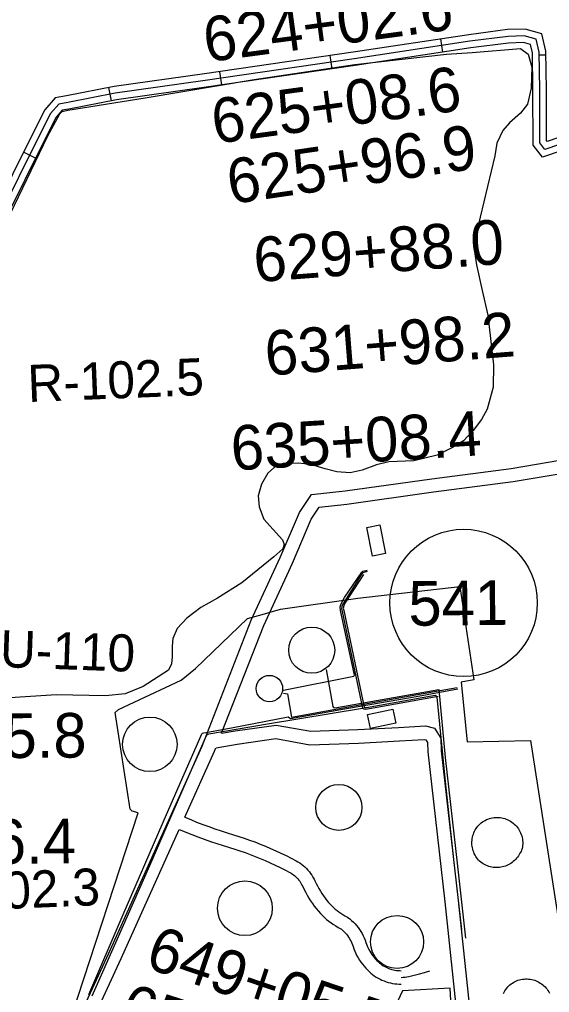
# Model space of a CAD drawing. Extents: x 3625074 to 3663148, y 511451 to 537151.
# Drawn here: x 3655982 to 3657168, y 520518 to 522698 of the extents above; entities that cross this region are included whole.
import ezdxf

# ---------------------------------------------------------------- set-up
doc = ezdxf.new("R2010")
doc.units = 0
for name, color, linetype in [('V-BLDG-OTLN', 7, 'Continuous'), ('V-DOMW-TANK', 7, 'Continuous'), ('V-RIVR-RANG-IDEN', 7, 'Continuous'), ('V-ROAD-CNTR', 7, 'Continuous'), ('V-ROAD-IDEN', 7, 'Continuous'), ('V-SITE-OTLN', 7, 'Continuous'), ('V-SITE-VEGE', 7, 'Continuous'), ('V-SURV-IDEN', 7, 'Continuous'), ('V-UTIL-LINE', 7, 'Continuous')]:
    doc.layers.add(name, color=color, linetype=linetype)

msp = doc.modelspace()

# ---------------------------------------------------------------- linework, layer by layer
at = {"layer": 'V-BLDG-OTLN'}
for points in [[(3656772.2, 521495.9), (3656759.4, 521559.8), (3656788.1, 521565.5), (3656800.9, 521501.7)], [(3656760.5, 521141), (3656817.2, 521152.9), (3656823.8, 521121.2), (3656767.1, 521109.3)]]:
    msp.add_lwpolyline(points, close=True, dxfattribs=at)
at = {"layer": 'V-DOMW-TANK'}
for points in [[(3657107.7, 520847.7), (3657107.3, 520844.1), (3657106.6, 520840.6), (3657105.7, 520837.1), (3657104.7, 520833.7), (3657101.6, 520830.2), (3657100, 520827.2), (3657098.3, 520824.3), (3657096.3, 520821.4), (3657094.2, 520818.7), (3657092, 520816.2), (3657089.5, 520813.7), (3657087, 520811.5), (3657084.3, 520809.3), (3657081.5, 520807.4), (3657078.6, 520805.6), (3657075.6, 520804), (3657072.5, 520802.5), (3657069.3, 520801.3), (3657066, 520800.2), (3657062.7, 520799.4), (3657059.4, 520798.7), (3657056, 520798.2), (3657052.5, 520798), (3657049.1, 520797.9), (3657045.7, 520798), (3657042.3, 520798.4), (3657038.9, 520798.9), (3657035.6, 520799.7), (3657032.3, 520800.6), (3657029.1, 520801.7), (3657025.9, 520803.1), (3657022.8, 520804.6), (3657019.8, 520806.2), (3657017, 520808.1), (3657014.2, 520810.1), (3657011.6, 520812.3), (3657009.2, 520814.8), (3657007, 520817.4), (3657004.9, 520820.2), (3657003, 520823.1), (3657001.3, 520826.1), (3656999.7, 520829.2), (3656998.4, 520832.3), (3656997.2, 520835.6), (3656996.2, 520838.9), (3656995.5, 520842.2), (3656994.9, 520845.6), (3656994.5, 520849.1), (3656994.4, 520852.5), (3656994.4, 520856), (3656994.7, 520859.4), (3656995.1, 520862.8), (3656995.8, 520866.2), (3656996.6, 520869.6), (3656997.7, 520872.8), (3656998.9, 520876.1), (3657000.3, 520879.2), (3657001.9, 520882.2), (3657003.7, 520885.2), (3657005.7, 520888), (3657007.8, 520890.7), (3657010.1, 520893.3), (3657012.6, 520895.8), (3657015.1, 520898), (3657017.9, 520900.2), (3657020.8, 520902.1), (3657023.9, 520903.8), (3657027, 520905.3), (3657030.3, 520906.6), (3657033.6, 520907.8), (3657037, 520908.7), (3657040.4, 520909.4), (3657043.9, 520909.9), (3657047.4, 520910.2), (3657050.9, 520910.3), (3657054.4, 520910.2), (3657057.8, 520909.8), (3657061.3, 520909.3), (3657064.7, 520908.5), (3657068.1, 520907.6), (3657071.4, 520906.4), (3657074.6, 520905), (3657077.8, 520903.5), (3657080.8, 520901.7), (3657083.7, 520899.8), (3657086.5, 520897.7), (3657089.2, 520895.4), (3657091.7, 520893), (3657094.1, 520890.4), (3657096.3, 520887.7), (3657098.4, 520884.9), (3657100.3, 520881.9), (3657102, 520878.8), (3657103.5, 520875.7), (3657104.8, 520872.4), (3657105.9, 520869.1), (3657106.7, 520865.6), (3657107.3, 520862.1)], [(3657107.3, 520862.1), (3657107.8, 520858.5), (3657108, 520854.9), (3657108, 520851.3), (3657107.7, 520847.7)], [(3657064.9, 520515.7), (3657066.5, 520518.9), (3657068.2, 520521.9), (3657070.1, 520524.9), (3657072.2, 520527.8), (3657074.5, 520530.5), (3657076.9, 520533.1), (3657079.5, 520535.3), (3657082.2, 520537.5), (3657085.1, 520539.4), (3657088.1, 520541.2), (3657091.1, 520542.8), (3657094.3, 520544.2), (3657097.5, 520545.4), (3657100.8, 520546.5), (3657104.2, 520547.3), (3657107.6, 520547.9), (3657111, 520548.3), (3657114.5, 520548.5), (3657118, 520548.5), (3657121.4, 520548.3), (3657124.9, 520547.9), (3657128.3, 520547.3), (3657131.6, 520546.5), (3657134.9, 520545.4), (3657138.2, 520544.2), (3657141.3, 520542.8), (3657144.4, 520541.2), (3657147.4, 520539.4), (3657150.2, 520537.5), (3657153, 520535.3), (3657155.6, 520533.1), (3657158, 520530.6), (3657160.3, 520528), (3657162.5, 520525.3), (3657164.5, 520522.5), (3657166.3, 520519.5), (3657167.9, 520516.5)]]:
    msp.add_lwpolyline(points, dxfattribs=at)
for centre, radius in [((3656635.8, 521285), 51.6), ((3656541.1, 521199), 29.5), ((3656273.4, 521074), 61.1), ((3656696.5, 520932.7), 51.5), ((3656486.1, 520706.9), 61.3), ((3656826.7, 520631.3), 59.4)]:
    msp.add_circle(centre, radius, dxfattribs=at)
at = {"layer": 'V-ROAD-CNTR'}
for p, q in [((3656929, 522624.6), (3656924.5, 522654.2)), ((3656681.7, 522587.5), (3656677.4, 522617.1)), ((3657143.9, 522618.3), (3657160.2, 522618.5)), ((3656434.4, 522551.1), (3656430, 522580.8)), ((3656187.7, 522515.9), (3656181.8, 522545.3)), ((3656017.5, 522387), (3655990.7, 522400.4))]:
    msp.add_line(p, q, dxfattribs=at)
for points in [[(3657236.6, 522441.7), (3657186.9, 522432.4), (3657162.8, 522424.3), (3657161.2, 522426.4), (3657161.1, 522540.4), (3657160.1, 522626.8), (3657150.6, 522665.6), (3657113.6, 522676.3), (3657074.1, 522675), (3656987.4, 522663.7), (3656728.7, 522624.7), (3656395.4, 522575.7), (3656193.4, 522547.6), (3656086.9, 522526.4), (3656061.5, 522522.1), (3656038.5, 522495.4), (3656006.4, 522432), (3655685.8, 521786.5), (3655378.7, 521166.3)], [(3657239.4, 522427), (3657190.7, 522417.8), (3657157.5, 522406.8), (3657146.2, 522421.3), (3657146.1, 522540.3), (3657145.2, 522624.9), (3657138.1, 522653.6), (3657111.7, 522661.2), (3657075.4, 522660), (3656989.5, 522648.9), (3656730.9, 522609.9), (3656397.5, 522560.8), (3656195.9, 522532.8), (3656089.6, 522511.7), (3656069.4, 522508.3), (3656051.1, 522487), (3656019.8, 522425.3), (3655699.2, 521779.9), (3655392.1, 521159.7)], [(3657242.2, 522412.2), (3657194.5, 522403.2), (3657152.1, 522389.2), (3657131.2, 522416.1), (3657131.1, 522540.2), (3657130.2, 522623), (3657125.6, 522641.6), (3657109.8, 522646.2), (3657076.6, 522645), (3656991.6, 522634), (3656733.1, 522595), (3656399.6, 522546), (3656198.4, 522518), (3656092.4, 522496.9), (3656077.2, 522494.4), (3656063.6, 522478.6), (3656033.2, 522418.6), (3655712.7, 521773.2), (3655405.6, 521153)], [(3656094.4, 520417.5), (3656181.9, 520606.5), (3656390.4, 521070), (3656500.5, 521352.4), (3656565.1, 521492.3), (3656608.2, 521593.2), (3656635.5, 521634), (3656710.6, 521641.7), (3656904.3, 521669.1), (3657082.2, 521692.2), (3657191.4, 521710.3), (3657283.5, 521714.3)], [(3656433.9, 521098.9), (3656528.2, 521340.6), (3656592.5, 521480.1), (3656634.7, 521578.8), (3656652.6, 521605.6), (3656714.2, 521611.9), (3656908.4, 521639.4), (3657086.6, 521662.5), (3657194.5, 521680.4), (3657284.9, 521684.3)], [(3656433.9, 521098.9), (3656464.1, 521104.2), (3656555.9, 521117.3), (3656633.5, 521103.2), (3656738.8, 521107), (3656830.3, 521111.7), (3656890.7, 521115.4), (3656910.4, 521110.1), (3656924.6, 521087.5), (3656925.9, 521059.2), (3656963.3, 520724.5), (3657010.8, 520279.7), (3657030.1, 520119.3), (3657045.3, 520056.5)], [(3656421.6, 521066.3), (3656468.8, 521074.6), (3656555.3, 521086.9), (3656631.3, 521073.1), (3656740.2, 521077), (3656832, 521081.7), (3656887.6, 521085.2), (3656891.2, 521084.2), (3656895, 521078.2), (3656896, 521056.9), (3656933.5, 520721.2), (3656981, 520276.3), (3657000.6, 520114), (3657011.3, 520069.4)], [(3656351.7, 520910.8), (3656418.1, 521058.4), (3656421.2, 521066.5)], [(3656351.7, 520910.8), (3656364.8, 520905.4), (3656378.2, 520900), (3656391.7, 520894.7), (3656405.3, 520889.7), (3656419, 520884.9), (3656432.7, 520880.3), (3656446.5, 520875.8), (3656460.6, 520871.6), (3656472.6, 520867.8), (3656484.6, 520863.8), (3656496.6, 520859.7), (3656508.5, 520855.3), (3656520.3, 520850.7), (3656532.1, 520845.9), (3656543.7, 520841), (3656555.3, 520835.8), (3656566.8, 520830.5), (3656578.2, 520825), (3656589.5, 520819.2), (3656600.8, 520813.3), (3656604.9, 520811.1), (3656609, 520808.5), (3656613, 520805.7), (3656616.9, 520802.6), (3656620.5, 520799.4), (3656624.1, 520796), (3656627.4, 520792.4), (3656630.5, 520788.6), (3656633.4, 520784.7), (3656636.1, 520780.6), (3656638.6, 520776.4), (3656640.9, 520772), (3656642.6, 520768.2), (3656645.5, 520762.5), (3656648.6, 520756.8), (3656651.8, 520751.1), (3656655.1, 520745.5), (3656658.6, 520740.1), (3656662.2, 520734.7), (3656665.9, 520729.4), (3656669.7, 520724.2), (3656673.5, 520719.5), (3656676.8, 520715.8), (3656680.5, 520712.1), (3656684.3, 520708.5), (3656688.3, 520705.1), (3656692.4, 520701.8), (3656696.6, 520698.6), (3656701, 520695.7), (3656705.4, 520692.8), (3656710, 520690.2), (3656716, 520687), (3656721, 520683.1), (3656725.1, 520679.6), (3656729, 520675.9), (3656732.8, 520672), (3656736.3, 520668), (3656739.7, 520663.7), (3656742.8, 520659.3), (3656745.8, 520654.8), (3656748.5, 520650.1), (3656751, 520645.3), (3656753.2, 520640.4), (3656755.2, 520635.3), (3656757, 520630.2), (3656758.1, 520626.2), (3656759.6, 520622.6), (3656761.5, 520618.6), (3656763.5, 520614.7), (3656765.7, 520610.8), (3656768, 520607.1), (3656770.5, 520603.4), (3656773.1, 520599.8), (3656775.9, 520596.4), (3656778.8, 520593.1), (3656781.8, 520589.9), (3656785, 520586.8), (3656787.6, 520584.4), (3656790.3, 520582.2), (3656793.1, 520580.1), (3656796, 520578.2), (3656799.1, 520576.4), (3656802.1, 520574.7), (3656805.3, 520573.2), (3656808.5, 520571.9), (3656811.8, 520570.7), (3656815.2, 520569.7), (3656818.6, 520568.8), (3656822, 520568.1), (3656825.4, 520567.6), (3656828.9, 520567.3), (3656832.4, 520567.1), (3656836.3, 520567)], [(3656121.6, 520404.9), (3656209.1, 520594), (3656339.3, 520883.3)], [(3656339.3, 520883.3), (3656367.2, 520872), (3656381.1, 520866.7), (3656395.1, 520861.5), (3656409.2, 520856.5), (3656423.4, 520851.8), (3656437.6, 520847.2), (3656451.7, 520842.9), (3656463.4, 520839.3), (3656475, 520835.4), (3656486.5, 520831.4), (3656497.9, 520827.2), (3656509.3, 520822.8), (3656520.6, 520818.2), (3656531.8, 520813.5), (3656542.9, 520808.5), (3656554, 520803.4), (3656564.9, 520798.1), (3656575.8, 520792.6), (3656586.5, 520786.9), (3656589.6, 520785.2), (3656592.4, 520783.5), (3656595.1, 520781.6), (3656597.7, 520779.5), (3656600.2, 520777.4), (3656602.6, 520775.1), (3656604.8, 520772.6), (3656606.9, 520770.1), (3656608.9, 520767.4), (3656610.7, 520764.7), (3656612.4, 520761.8), (3656613.9, 520758.9), (3656615.6, 520755.3), (3656618.9, 520748.7), (3656622.3, 520742.3), (3656625.8, 520736), (3656629.5, 520729.8), (3656633.4, 520723.7), (3656637.4, 520717.7), (3656641.6, 520711.8), (3656645.9, 520706), (3656650.6, 520700), (3656655.1, 520695.1), (3656659.6, 520690.6), (3656664.3, 520686.2), (3656669.1, 520682), (3656674, 520678), (3656679.2, 520674.2), (3656684.4, 520670.6), (3656689.8, 520667.2), (3656695.3, 520664), (3656699.6, 520661.7), (3656702.1, 520659.8), (3656705.1, 520657.3), (3656707.9, 520654.6), (3656710.7, 520651.7), (3656713.3, 520648.8), (3656715.7, 520645.7), (3656718, 520642.4), (3656720.2, 520639.1), (3656722.2, 520635.7), (3656724, 520632.2), (3656725.6, 520628.6), (3656727.1, 520624.9), (3656728.3, 520621.2), (3656729.8, 520616.2), (3656732.1, 520610.5), (3656734.5, 520605.4), (3656737.1, 520600.4), (3656739.8, 520595.5), (3656742.8, 520590.7), (3656746, 520586.1), (3656749.3, 520581.5), (3656752.9, 520577.1), (3656756.6, 520572.9), (3656760.4, 520568.8), (3656764.5, 520564.9), (3656768.1, 520561.6), (3656771.9, 520558.5), (3656775.9, 520555.5), (3656780, 520552.8), (3656784.3, 520550.3), (3656788.7, 520547.9), (3656793.1, 520545.8), (3656797.7, 520543.9), (3656802.4, 520542.2), (3656807.1, 520540.8), (3656811.9, 520539.6), (3656816.7, 520538.6), (3656821.6, 520537.8), (3656826.5, 520537.3), (3656831.5, 520537.1), (3656836.1, 520537)], [(3656836.2, 520552), (3656840.4, 520552.2), (3656844.6, 520552.6), (3656848.8, 520553.2), (3656852.9, 520554), (3656864.8, 520556.7), (3656876.7, 520559.6), (3656888.5, 520562.9), (3656900.2, 520566.4)]]:
    msp.add_lwpolyline(points, dxfattribs=at)
at = {"layer": 'V-ROAD-IDEN'}
msp.add_circle((3656975.8, 521390.8), 165, dxfattribs=at)
msp.add_circle((3656975.8, 521390.8), 165, dxfattribs=at)
at = {"layer": 'V-SITE-OTLN'}
for points in [[(3656099.1, 520466.7), (3656247.6, 520920.3), (3656233.8, 520924.7), (3656231, 520927.6), (3656229.7, 520929), (3656195.9, 521145.2), (3656203, 521152), (3656343.3, 521217.7), (3656375.7, 521243.6), (3656491.8, 521355.6), (3656524.5, 521364.8), (3656565.9, 521376.5), (3656738.8, 521401.3), (3656967.4, 521427.8), (3656998.5, 521218.6), (3656970.5, 521213.6), (3656983.5, 521079.8), (3657125.4, 521082.9), (3657215.4, 520506.8)], [(3656961.6, 520235.8), (3656945.9, 520528.2), (3656838.7, 520521.8), (3656711.4, 520247.2)]]:
    msp.add_lwpolyline(points, dxfattribs=at)
at = {"layer": 'V-SITE-VEGE'}
msp.add_lwpolyline([(3655951.6, 522243.3), (3656044.9, 522437.1), (3656072, 522486.5), (3656077.3, 522491.4), (3656089.7, 522494.6), (3656262.7, 522522.4), (3656506.9, 522563.6), (3656732.2, 522597.2), (3656937.4, 522620.3), (3656994.6, 522623.8), (3657102.9, 522632.5), (3657120.5, 522619.8), (3657128.8, 522591.3), (3657127.3, 522543.6), (3657119.1, 522508.2), (3657103.4, 522487.7), (3657078.2, 522466.3), (3657063.6, 522449.3), (3657050.5, 522420.4), (3657045.6, 522392.3), (3657013.2, 522255.2), (3656998.3, 522192.3), (3657004.5, 522148.3), (3657017.6, 522090.7), (3657030, 522035.5), (3657042.9, 521924.3), (3657042.1, 521874.2), (3657028.2, 521825), (3657016.1, 521801.5), (3656997.5, 521776.7), (3656975.3, 521754.2), (3656950.6, 521738.8), (3656916.3, 521722.1), (3656864.1, 521709.1), (3656808.7, 521706.8), (3656780.8, 521700.3), (3656748.8, 521688.4), (3656722.1, 521682.5), (3656692.3, 521684.3), (3656665.9, 521690.9), (3656633.5, 521701), (3656605.4, 521704), (3656571.5, 521703.4), (3656556.7, 521698.9), (3656537.3, 521681.2), (3656523.5, 521656.5), (3656515.7, 521630.7), (3656517.9, 521606.3), (3656528.6, 521578.5), (3656570.7, 521532.2), (3656573.9, 521521.6), (3656571.1, 521512), (3656550.6, 521493.7), (3656479.6, 521435.7), (3656424.8, 521401.8), (3656387.6, 521380.8), (3656356.5, 521356.9), (3656334.3, 521333.2), (3656325.2, 521311), (3656323.1, 521294.3), (3656323.6, 521269.8), (3656321.5, 521254.3), (3656315.3, 521240.5), (3656258.2, 521203.6), (3656218.5, 521187.3), (3656173.9, 521182.8), (3656064.2, 521184.9), (3655960, 521178)], dxfattribs=at)
at = {"layer": 'V-UTIL-LINE'}
for points in [[(3656572.9, 521195.1), (3656729.7, 521226.9), (3656730.8, 521228.1), (3656731.2, 521228.9), (3656730.7, 521232.9), (3656700.1, 521374.1), (3656699.5, 521381.7), (3656701.8, 521388.9), (3656709.5, 521403), (3656747.8, 521459.9), (3656750.2, 521462), (3656760.1, 521464.5)], [(3656760.1, 521461), (3656750.2, 521458), (3656748.7, 521456.4), (3656746.7, 521453.9), (3656705.4, 521387.8), (3656703.1, 521382.9), (3656702.4, 521378.5), (3656704.1, 521371.4), (3656749.8, 521155.2), (3656752.2, 521153.6), (3656755.8, 521152.5), (3656765, 521154.3), (3656919, 521181.6)], [(3656751.5, 521454.8), (3656708.6, 521387.8), (3656707.4, 521384.6), (3656706.4, 521379.4), (3656707.3, 521373.9), (3656752.9, 521157.2), (3656754.2, 521156.4), (3656758.5, 521156.9), (3656911.8, 521184.2), (3656913.8, 521183.5), (3656915, 521182.3), (3656915.5, 521179.5), (3656934.3, 520990.6), (3656952.9, 520816.1), (3656971.1, 520659.5)], [(3656668.4, 521241.6), (3656682.8, 521158.6), (3656684.4, 521156.7), (3656687.2, 521155.9), (3656692, 521156.4), (3656920.3, 521196.8), (3656934.5, 521044.4), (3656961.9, 520801.5), (3656980.2, 520640.1)], [(3656136.5, 520514), (3656211.5, 520687.6), (3656303.4, 520899.4), (3656336.9, 520976.9), (3656390.7, 521099.1), (3656460.2, 521112), (3656582.8, 521135.5), (3656588.1, 521131.7), (3656701.3, 521152.2), (3656874.4, 521182.3), (3656962.9, 521198)], [(3656572.6, 521188.7), (3656581.8, 521186.9), (3656590.4, 521134.9), (3656685.3, 521151.9), (3656872.3, 521185.5), (3656961.6, 521201.6)], [(3656144.5, 520510.6), (3656200.6, 520636.8), (3656273, 520802.4), (3656342.8, 520962.3), (3656400, 521093.7), (3656402.7, 521096.2), (3656405.1, 521097.4), (3656536.9, 521120.3), (3656749.8, 521155.2)]]:
    msp.add_lwpolyline(points, dxfattribs=at)

# ---------------------------------------------------------------- texts
at = {"layer": 'V-RIVR-RANG-IDEN'}
for s, rotation, p in [('R-102.5', 2.3235, (3656001.2, 521840.7)), ('U-110', 357.9523, (3655936.8, 521247.2)), ('R-102.3', 2.4048, (3655768.6, 520697.5))]:
    msp.add_text(s, height=83, rotation=rotation, dxfattribs=at).set_placement(p)
at = {"layer": 'V-ROAD-IDEN'}
msp.add_text('541', height=100, rotation=0.575, dxfattribs=at).set_placement((3656852.7, 521339.6))
at = {"layer": 'V-SURV-IDEN'}
for s, rotation, p in [('624+02.6', 7.6178, (3656400.2, 522601.8)), ('625+08.6', 7.7588, (3656418.7, 522419.1)), ('625+96.9', 8.2748, (3656453.8, 522283.8)), ('629+88.0', 4.2702, (3656509.1, 522109.2)), ('631+98.2', 4.5236, (3656534.6, 521899.5)), ('635+08.4', 3.5158, (3656457.6, 521687.3)), ('641+85.8', 0.3857, (3655570.6, 521040.7)), ('643+46.4', 0.5318, (3655546.8, 520802.6)), ('649+05.5', 341.3145, (3656259.5, 520575.2)), ('650+07.0', 341.8686, (3656198.9, 520445.9))]:
    msp.add_text(s, height=100, rotation=rotation, dxfattribs=at).set_placement(p)

doc.saveas('drawing.dxf')
